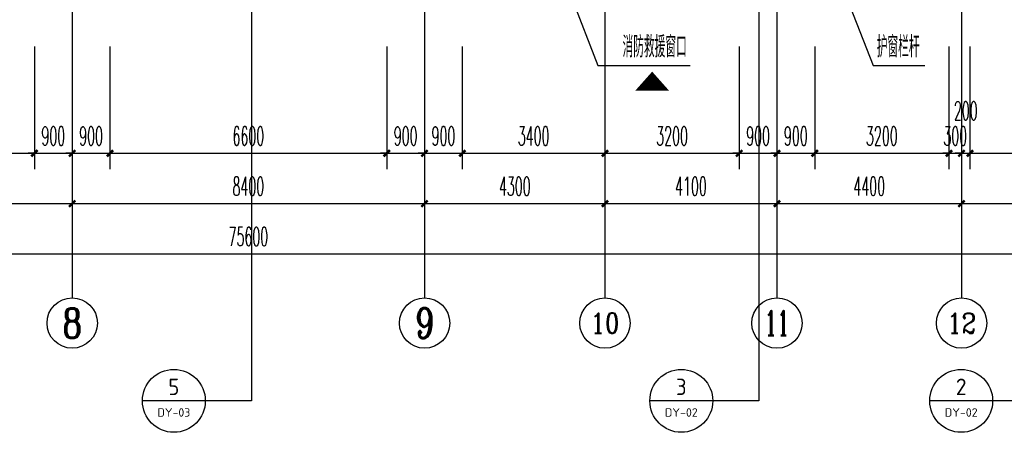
# Model space of a CAD drawing. Extents: x 1779708 to 7299578, y -1121471 to 88434.
# Tile 315 of 656: x 4607716 to 4631186, y -1072048 to -1062206. Entities that reach past the tile are written whole.
import ezdxf
from ezdxf.enums import TextEntityAlignment as Align

# ---------------------------------------------------------------- set-up
doc = ezdxf.new("R2010")
doc.units = 0
doc.header["$LTSCALE"] = 1000
doc.header["$MEASUREMENT"] = 0
doc.linetypes.add('DOTE', pattern=[2.42, 2, -0.2, 0.02, -0.2])
doc.layers.get('0').update_dxf_attribs({"linetype": 'CONTINUOUS'})
doc.layers.get('Defpoints').update_dxf_attribs({"linetype": 'CONTINUOUS'})
for name, color, linetype in [('AXIS', 3, 'CONTINUOUS'), ('AXIS_TEXT', 7, 'CONTINUOUS'), ('DIM_IDEN', 3, 'CONTINUOUS'), ('DIM_LEAD', 3, 'CONTINUOUS'), ('DOTE', 1, 'DOTE'), ('GGSignatureLayer', 7, 'CONTINUOUS'), ('PUB_DIM', 3, 'CONTINUOUS'), ('PUB_TEXT', 7, 'CONTINUOUS'), ('修改', 6, 'CONTINUOUS')]:
    doc.layers.add(name, color=color, linetype=linetype)
doc.styles.add('_TCH_AXIS', font='COMPLEX', dxfattribs={"bigfont": 'GBCBIG'})
doc.styles.add('_TCH_DIM', font='SIMPLEX.shx', dxfattribs={"width": 0.7, "bigfont": 'GBCBIG.shx'})
doc.styles.add('_TCH_DIM_T3', font='SIMPLEX.shx', dxfattribs={"width": 0.494118, "bigfont": 'GBCBIG.shx'})
doc.styles.add('COMPLEX', font='COMPLEX')
doc.styles.get("Standard").update_dxf_attribs({"font": 'GBENOR', "bigfont": 'GBCBIG'})
doc.dimstyles.new('_TCH_ARCH&&150', dxfattribs={"dimtxt": 446.25, "dimasz": 150, "dimexe": 375, "dimexo": 450, "dimgap": 189.375, "dimtad": 1, "dimdec": 0, "dimzin": 0, "dimdsep": 46, "dimtxsty": '_TCH_DIM_T3', "dimblk": 'ARCHTICK', "dimcen": 0.09, "dimdle": 225, "dimclrt": 7, "dimazin": 2, "dimtfac": 1, "dimtdec": 0, "dimtix": 1, "dimtmove": 2, "dimatfit": 3, "dimfxl": 250, "dimtolj": 1, "dimtzin": 0, "dimarcsym": 0})

# ---------------------------------------------------------------- blocks, each defined once
blk = doc.blocks.new('_AXISO')
blk.add_circle((0, 0), 0.5)
at = {"layer": 'AXIS_TEXT', "style": 'COMPLEX', "width": 1.041667}
blk.add_attdef('A', text='', height=0.56, dxfattribs=at).set_placement((-0.25, -0.28), (0.25, -0.28), align=Align.FIT)
blk = doc.blocks.new('_ArchTick')
at = {"color": 0, "linetype": 'ByBlock', "const_width": 0.4}
blk.add_lwpolyline([(-0.5, -0.5), (0.5, 0.5)], dxfattribs=at)
blk = doc.blocks.new('*D6822')
at = {"layer": 'AXIS', "color": 0, "lineweight": -2, "transparency": 16777216}
for p, q in [((9200, 6750), (9200, 1875)), ((84800, 6750), (84800, 1875)), ((8975, 2250), (85025, 2250))]:
    blk.add_line(p, q, dxfattribs=at)
at = {"layer": 'Defpoints', "color": 0, "transparency": 16777216}
for p in [(9200, 7200), (84800, 7200), (84800, 2250)]:
    blk.add_point(p, dxfattribs=at)
at = {"layer": 'AXIS', "color": 0, "lineweight": -2, "transparency": 16777216, "xscale": 150, "yscale": 150, "zscale": 150, "rotation": 180}
blk.add_blockref('_ArchTick', (9200, 2250), dxfattribs=at)
at = {"layer": 'AXIS', "color": 0, "lineweight": -2, "transparency": 16777216, "xscale": 150, "yscale": 150, "zscale": 150}
blk.add_blockref('_ArchTick', (84800, 2250), dxfattribs=at)
at = {"layer": 'AXIS', "color": 7, "transparency": 16777216, "insert": (47000, 2663), "char_height": 446.2, "attachment_point": 5, "style": '_TCH_DIM_T3'}
blk.add_mtext('\\A1;75600', dxfattribs=at)
blk = doc.blocks.new('*D6829')
at = {"layer": 'AXIS', "color": 0, "lineweight": -2, "transparency": 16777216}
for p, q in [((34400, 6750), (34400, 3075)), ((42800, 6750), (42800, 3075)), ((34175, 3450), (43025, 3450))]:
    blk.add_line(p, q, dxfattribs=at)
at = {"layer": 'Defpoints', "color": 0, "transparency": 16777216}
for p in [(34400, 7200), (42800, 7200), (42800, 3450)]:
    blk.add_point(p, dxfattribs=at)
at = {"layer": 'AXIS', "color": 0, "lineweight": -2, "transparency": 16777216, "xscale": 150, "yscale": 150, "zscale": 150, "rotation": 180}
blk.add_blockref('_ArchTick', (34400, 3450), dxfattribs=at)
at = {"layer": 'AXIS', "color": 0, "lineweight": -2, "transparency": 16777216, "xscale": 150, "yscale": 150, "zscale": 150}
blk.add_blockref('_ArchTick', (42800, 3450), dxfattribs=at)
at = {"layer": 'AXIS', "color": 7, "transparency": 16777216, "insert": (38600, 3863), "char_height": 446.2, "attachment_point": 5, "style": '_TCH_DIM_T3'}
blk.add_mtext('\\A1;8400', dxfattribs=at)
blk = doc.blocks.new('*D6830')
at = {"layer": 'AXIS', "color": 0, "lineweight": -2, "transparency": 16777216}
for p, q in [((42800, 6750), (42800, 3075)), ((51200, 6750), (51200, 3075)), ((42575, 3450), (51425, 3450))]:
    blk.add_line(p, q, dxfattribs=at)
at = {"layer": 'Defpoints', "color": 0, "transparency": 16777216}
for p in [(42800, 7200), (51200, 7200), (51200, 3450)]:
    blk.add_point(p, dxfattribs=at)
at = {"layer": 'AXIS', "color": 0, "lineweight": -2, "transparency": 16777216, "xscale": 150, "yscale": 150, "zscale": 150, "rotation": 180}
blk.add_blockref('_ArchTick', (42800, 3450), dxfattribs=at)
at = {"layer": 'AXIS', "color": 0, "lineweight": -2, "transparency": 16777216, "xscale": 150, "yscale": 150, "zscale": 150}
blk.add_blockref('_ArchTick', (51200, 3450), dxfattribs=at)
at = {"layer": 'AXIS', "color": 7, "transparency": 16777216, "insert": (47000, 3863), "char_height": 446.2, "attachment_point": 5, "style": '_TCH_DIM_T3'}
blk.add_mtext('\\A1;8400', dxfattribs=at)
blk = doc.blocks.new('*D6831')
at = {"layer": 'AXIS', "color": 0, "lineweight": -2, "transparency": 16777216}
for p, q in [((51200, 6750), (51200, 3075)), ((55500, 6750), (55500, 3075)), ((50975, 3450), (55725, 3450))]:
    blk.add_line(p, q, dxfattribs=at)
at = {"layer": 'Defpoints', "color": 0, "transparency": 16777216}
for p in [(51200, 7200), (55500, 7200), (55500, 3450)]:
    blk.add_point(p, dxfattribs=at)
at = {"layer": 'AXIS', "color": 0, "lineweight": -2, "transparency": 16777216, "xscale": 150, "yscale": 150, "zscale": 150, "rotation": 180}
blk.add_blockref('_ArchTick', (51200, 3450), dxfattribs=at)
at = {"layer": 'AXIS', "color": 0, "lineweight": -2, "transparency": 16777216, "xscale": 150, "yscale": 150, "zscale": 150}
blk.add_blockref('_ArchTick', (55500, 3450), dxfattribs=at)
at = {"layer": 'AXIS', "color": 7, "transparency": 16777216, "insert": (53350, 3863), "char_height": 446.2, "attachment_point": 5, "style": '_TCH_DIM_T3'}
blk.add_mtext('\\A1;4300', dxfattribs=at)
blk = doc.blocks.new('*D6832')
at = {"layer": 'AXIS', "color": 0, "lineweight": -2, "transparency": 16777216}
for p, q in [((55500, 6750), (55500, 3075)), ((59600, 6750), (59600, 3075)), ((55275, 3450), (59825, 3450))]:
    blk.add_line(p, q, dxfattribs=at)
at = {"layer": 'Defpoints', "color": 0, "transparency": 16777216}
for p in [(55500, 7200), (59600, 7200), (59600, 3450)]:
    blk.add_point(p, dxfattribs=at)
at = {"layer": 'AXIS', "color": 0, "lineweight": -2, "transparency": 16777216, "xscale": 150, "yscale": 150, "zscale": 150, "rotation": 180}
blk.add_blockref('_ArchTick', (55500, 3450), dxfattribs=at)
at = {"layer": 'AXIS', "color": 0, "lineweight": -2, "transparency": 16777216, "xscale": 150, "yscale": 150, "zscale": 150}
blk.add_blockref('_ArchTick', (59600, 3450), dxfattribs=at)
at = {"layer": 'AXIS', "color": 7, "transparency": 16777216, "insert": (57550, 3863), "char_height": 446.2, "attachment_point": 5, "style": '_TCH_DIM_T3'}
blk.add_mtext('\\A1;4100', dxfattribs=at)
blk = doc.blocks.new('*D6833')
at = {"layer": 'AXIS', "color": 0, "lineweight": -2, "transparency": 16777216}
for p, q in [((59600, 6750), (59600, 3075)), ((64000, 6750), (64000, 3075)), ((59375, 3450), (64225, 3450))]:
    blk.add_line(p, q, dxfattribs=at)
at = {"layer": 'Defpoints', "color": 0, "transparency": 16777216}
for p in [(59600, 7200), (64000, 7200), (64000, 3450)]:
    blk.add_point(p, dxfattribs=at)
at = {"layer": 'AXIS', "color": 0, "lineweight": -2, "transparency": 16777216, "xscale": 150, "yscale": 150, "zscale": 150, "rotation": 180}
blk.add_blockref('_ArchTick', (59600, 3450), dxfattribs=at)
at = {"layer": 'AXIS', "color": 0, "lineweight": -2, "transparency": 16777216, "xscale": 150, "yscale": 150, "zscale": 150}
blk.add_blockref('_ArchTick', (64000, 3450), dxfattribs=at)
at = {"layer": 'AXIS', "color": 7, "transparency": 16777216, "insert": (61800, 3863), "char_height": 446.2, "attachment_point": 5, "style": '_TCH_DIM_T3'}
blk.add_mtext('\\A1;4400', dxfattribs=at)
blk = doc.blocks.new('*D6834')
at = {"layer": 'AXIS', "color": 0, "lineweight": -2, "transparency": 16777216}
for p, q in [((64000, 6750), (64000, 3075)), ((68000, 6750), (68000, 3075)), ((63775, 3450), (68225, 3450))]:
    blk.add_line(p, q, dxfattribs=at)
at = {"layer": 'Defpoints', "color": 0, "transparency": 16777216}
for p in [(64000, 7200), (68000, 7200), (68000, 3450)]:
    blk.add_point(p, dxfattribs=at)
at = {"layer": 'AXIS', "color": 0, "lineweight": -2, "transparency": 16777216, "xscale": 150, "yscale": 150, "zscale": 150, "rotation": 180}
blk.add_blockref('_ArchTick', (64000, 3450), dxfattribs=at)
at = {"layer": 'AXIS', "color": 0, "lineweight": -2, "transparency": 16777216, "xscale": 150, "yscale": 150, "zscale": 150}
blk.add_blockref('_ArchTick', (68000, 3450), dxfattribs=at)
at = {"layer": 'AXIS', "color": 7, "transparency": 16777216, "insert": (66000, 3863), "char_height": 446.2, "attachment_point": 5, "style": '_TCH_DIM_T3'}
blk.add_mtext('\\A1;4000', dxfattribs=at)
blk = doc.blocks.new('*D6108')
at = {"layer": 'Defpoints', "color": 0, "transparency": 16777216}
for p in [(4630367, -1062393), (4633267, -1062393), (4633267, -1065393)]:
    blk.add_point(p, dxfattribs=at)
at = {"layer": 'PUB_DIM', "color": 0, "lineweight": -2, "transparency": 16777216}
for p, q in [((4630367, -1062843), (4630367, -1065768)), ((4633267, -1062843), (4633267, -1065768)), ((4630142, -1065393), (4633492, -1065393))]:
    blk.add_line(p, q, dxfattribs=at)
at = {"layer": 'PUB_DIM', "color": 0, "lineweight": -2, "transparency": 16777216, "xscale": 150, "yscale": 150, "zscale": 150, "rotation": 180}
blk.add_blockref('_ArchTick', (4630367, -1065393), dxfattribs=at)
at = {"layer": 'PUB_DIM', "color": 0, "lineweight": -2, "transparency": 16777216, "xscale": 150, "yscale": 150, "zscale": 150}
blk.add_blockref('_ArchTick', (4633267, -1065393), dxfattribs=at)
at = {"layer": 'PUB_DIM', "color": 7, "transparency": 16777216, "insert": (4631817, -1064981), "char_height": 446.2, "attachment_point": 5, "style": '_TCH_DIM_T3'}
blk.add_mtext('\\A1;2900', dxfattribs=at)
blk = doc.blocks.new('*D6109')
at = {"layer": 'Defpoints', "color": 0, "transparency": 16777216}
for p in [(4630167, -1062393), (4630367, -1062393), (4630367, -1065393)]:
    blk.add_point(p, dxfattribs=at)
at = {"layer": 'PUB_DIM', "color": 0, "lineweight": -2, "transparency": 16777216}
for p, q in [((4630167, -1062843), (4630167, -1065768)), ((4630367, -1062843), (4630367, -1065768)), ((4630167, -1065393), (4630017, -1065393)), ((4630167, -1065393), (4630367, -1065393)), ((4630367, -1065393), (4630517, -1065393))]:
    blk.add_line(p, q, dxfattribs=at)
at = {"layer": 'PUB_DIM', "color": 0, "lineweight": -2, "transparency": 16777216, "xscale": 150, "yscale": 150, "zscale": 150}
blk.add_blockref('_ArchTick', (4630167, -1065393), dxfattribs=at)
at = {"layer": 'PUB_DIM', "color": 0, "lineweight": -2, "transparency": 16777216, "xscale": 150, "yscale": 150, "zscale": 150, "rotation": 180}
blk.add_blockref('_ArchTick', (4630367, -1065393), dxfattribs=at)
at = {"layer": 'PUB_DIM', "color": 7, "transparency": 16777216, "insert": (4630267, -1064381), "char_height": 446.2, "attachment_point": 5, "style": '_TCH_DIM_T3'}
blk.add_mtext('\\A1;200', dxfattribs=at)
blk = doc.blocks.new('*D6110')
at = {"layer": 'Defpoints', "color": 0, "transparency": 16777216}
for p in [(4629867, -1062393), (4630167, -1062393), (4630167, -1065393)]:
    blk.add_point(p, dxfattribs=at)
at = {"layer": 'PUB_DIM', "color": 0, "lineweight": -2, "transparency": 16777216}
for p, q in [((4629867, -1062843), (4629867, -1065768)), ((4630167, -1062843), (4630167, -1065768)), ((4629867, -1065393), (4629717, -1065393)), ((4629867, -1065393), (4630167, -1065393)), ((4630167, -1065393), (4630317, -1065393))]:
    blk.add_line(p, q, dxfattribs=at)
at = {"layer": 'PUB_DIM', "color": 0, "lineweight": -2, "transparency": 16777216, "xscale": 150, "yscale": 150, "zscale": 150}
blk.add_blockref('_ArchTick', (4629867, -1065393), dxfattribs=at)
at = {"layer": 'PUB_DIM', "color": 0, "lineweight": -2, "transparency": 16777216, "xscale": 150, "yscale": 150, "zscale": 150, "rotation": 180}
blk.add_blockref('_ArchTick', (4630167, -1065393), dxfattribs=at)
at = {"layer": 'PUB_DIM', "color": 7, "transparency": 16777216, "insert": (4630017, -1064981), "char_height": 446.2, "attachment_point": 5, "style": '_TCH_DIM_T3'}
blk.add_mtext('\\A1;300', dxfattribs=at)
blk = doc.blocks.new('*D6111')
at = {"layer": 'Defpoints', "color": 0, "transparency": 16777216}
for p in [(4626667, -1062393), (4629867, -1062393), (4629867, -1065393)]:
    blk.add_point(p, dxfattribs=at)
at = {"layer": 'PUB_DIM', "color": 0, "lineweight": -2, "transparency": 16777216}
for p, q in [((4626667, -1062843), (4626667, -1065768)), ((4629867, -1062843), (4629867, -1065768)), ((4626442, -1065393), (4630092, -1065393))]:
    blk.add_line(p, q, dxfattribs=at)
at = {"layer": 'PUB_DIM', "color": 0, "lineweight": -2, "transparency": 16777216, "xscale": 150, "yscale": 150, "zscale": 150, "rotation": 180}
blk.add_blockref('_ArchTick', (4626667, -1065393), dxfattribs=at)
at = {"layer": 'PUB_DIM', "color": 0, "lineweight": -2, "transparency": 16777216, "xscale": 150, "yscale": 150, "zscale": 150}
blk.add_blockref('_ArchTick', (4629867, -1065393), dxfattribs=at)
at = {"layer": 'PUB_DIM', "color": 7, "transparency": 16777216, "insert": (4628267, -1064981), "char_height": 446.2, "attachment_point": 5, "style": '_TCH_DIM_T3'}
blk.add_mtext('\\A1;3200', dxfattribs=at)
blk = doc.blocks.new('*D6112')
at = {"layer": 'Defpoints', "color": 0, "transparency": 16777216}
for p in [(4625767, -1062393), (4626667, -1062393), (4626667, -1065393)]:
    blk.add_point(p, dxfattribs=at)
at = {"layer": 'PUB_DIM', "color": 0, "lineweight": -2, "transparency": 16777216}
for p, q in [((4625767, -1062843), (4625767, -1065768)), ((4626667, -1062843), (4626667, -1065768)), ((4625767, -1065393), (4625617, -1065393)), ((4625767, -1065393), (4626667, -1065393)), ((4626667, -1065393), (4626817, -1065393))]:
    blk.add_line(p, q, dxfattribs=at)
at = {"layer": 'PUB_DIM', "color": 0, "lineweight": -2, "transparency": 16777216, "xscale": 150, "yscale": 150, "zscale": 150}
blk.add_blockref('_ArchTick', (4625767, -1065393), dxfattribs=at)
at = {"layer": 'PUB_DIM', "color": 0, "lineweight": -2, "transparency": 16777216, "xscale": 150, "yscale": 150, "zscale": 150, "rotation": 180}
blk.add_blockref('_ArchTick', (4626667, -1065393), dxfattribs=at)
at = {"layer": 'PUB_DIM', "color": 7, "transparency": 16777216, "insert": (4626217, -1064981), "char_height": 446.2, "attachment_point": 5, "style": '_TCH_DIM_T3'}
blk.add_mtext('\\A1;900', dxfattribs=at)
blk = doc.blocks.new('*D6113')
at = {"layer": 'Defpoints', "color": 0, "transparency": 16777216}
for p in [(4624867, -1062393), (4625767, -1062393), (4625767, -1065393)]:
    blk.add_point(p, dxfattribs=at)
at = {"layer": 'PUB_DIM', "color": 0, "lineweight": -2, "transparency": 16777216}
for p, q in [((4624867, -1062843), (4624867, -1065768)), ((4625767, -1062843), (4625767, -1065768)), ((4624867, -1065393), (4624717, -1065393)), ((4624867, -1065393), (4625767, -1065393)), ((4625767, -1065393), (4625917, -1065393))]:
    blk.add_line(p, q, dxfattribs=at)
at = {"layer": 'PUB_DIM', "color": 0, "lineweight": -2, "transparency": 16777216, "xscale": 150, "yscale": 150, "zscale": 150}
blk.add_blockref('_ArchTick', (4624867, -1065393), dxfattribs=at)
at = {"layer": 'PUB_DIM', "color": 0, "lineweight": -2, "transparency": 16777216, "xscale": 150, "yscale": 150, "zscale": 150, "rotation": 180}
blk.add_blockref('_ArchTick', (4625767, -1065393), dxfattribs=at)
at = {"layer": 'PUB_DIM', "color": 7, "transparency": 16777216, "insert": (4625317, -1064981), "char_height": 446.2, "attachment_point": 5, "style": '_TCH_DIM_T3'}
blk.add_mtext('\\A1;900', dxfattribs=at)
blk = doc.blocks.new('*D6114')
at = {"layer": 'Defpoints', "color": 0, "transparency": 16777216}
for p in [(4621667, -1062393), (4624867, -1062393), (4624867, -1065393)]:
    blk.add_point(p, dxfattribs=at)
at = {"layer": 'PUB_DIM', "color": 0, "lineweight": -2, "transparency": 16777216}
for p, q in [((4621667, -1062843), (4621667, -1065768)), ((4624867, -1062843), (4624867, -1065768)), ((4621442, -1065393), (4625092, -1065393))]:
    blk.add_line(p, q, dxfattribs=at)
at = {"layer": 'PUB_DIM', "color": 0, "lineweight": -2, "transparency": 16777216, "xscale": 150, "yscale": 150, "zscale": 150, "rotation": 180}
blk.add_blockref('_ArchTick', (4621667, -1065393), dxfattribs=at)
at = {"layer": 'PUB_DIM', "color": 0, "lineweight": -2, "transparency": 16777216, "xscale": 150, "yscale": 150, "zscale": 150}
blk.add_blockref('_ArchTick', (4624867, -1065393), dxfattribs=at)
at = {"layer": 'PUB_DIM', "color": 7, "transparency": 16777216, "insert": (4623267, -1064981), "char_height": 446.2, "attachment_point": 5, "style": '_TCH_DIM_T3'}
blk.add_mtext('\\A1;3200', dxfattribs=at)
blk = doc.blocks.new('*D6115')
at = {"layer": 'Defpoints', "color": 0, "transparency": 16777216}
for p in [(4618267, -1062393), (4621667, -1062393), (4621667, -1065393)]:
    blk.add_point(p, dxfattribs=at)
at = {"layer": 'PUB_DIM', "color": 0, "lineweight": -2, "transparency": 16777216}
for p, q in [((4618267, -1062843), (4618267, -1065768)), ((4621667, -1062843), (4621667, -1065768)), ((4618042, -1065393), (4621892, -1065393))]:
    blk.add_line(p, q, dxfattribs=at)
at = {"layer": 'PUB_DIM', "color": 0, "lineweight": -2, "transparency": 16777216, "xscale": 150, "yscale": 150, "zscale": 150, "rotation": 180}
blk.add_blockref('_ArchTick', (4618267, -1065393), dxfattribs=at)
at = {"layer": 'PUB_DIM', "color": 0, "lineweight": -2, "transparency": 16777216, "xscale": 150, "yscale": 150, "zscale": 150}
blk.add_blockref('_ArchTick', (4621667, -1065393), dxfattribs=at)
at = {"layer": 'PUB_DIM', "color": 7, "transparency": 16777216, "insert": (4619967, -1064981), "char_height": 446.2, "attachment_point": 5, "style": '_TCH_DIM_T3'}
blk.add_mtext('\\A1;3400', dxfattribs=at)
blk = doc.blocks.new('*D6116')
at = {"layer": 'Defpoints', "color": 0, "transparency": 16777216}
for p in [(4617367, -1062393), (4618267, -1062393), (4618267, -1065393)]:
    blk.add_point(p, dxfattribs=at)
at = {"layer": 'PUB_DIM', "color": 0, "lineweight": -2, "transparency": 16777216}
for p, q in [((4617367, -1062843), (4617367, -1065768)), ((4618267, -1062843), (4618267, -1065768)), ((4617367, -1065393), (4617217, -1065393)), ((4617367, -1065393), (4618267, -1065393)), ((4618267, -1065393), (4618417, -1065393))]:
    blk.add_line(p, q, dxfattribs=at)
at = {"layer": 'PUB_DIM', "color": 0, "lineweight": -2, "transparency": 16777216, "xscale": 150, "yscale": 150, "zscale": 150}
blk.add_blockref('_ArchTick', (4617367, -1065393), dxfattribs=at)
at = {"layer": 'PUB_DIM', "color": 0, "lineweight": -2, "transparency": 16777216, "xscale": 150, "yscale": 150, "zscale": 150, "rotation": 180}
blk.add_blockref('_ArchTick', (4618267, -1065393), dxfattribs=at)
at = {"layer": 'PUB_DIM', "color": 7, "transparency": 16777216, "insert": (4617817, -1064981), "char_height": 446.2, "attachment_point": 5, "style": '_TCH_DIM_T3'}
blk.add_mtext('\\A1;900', dxfattribs=at)
blk = doc.blocks.new('*D6117')
at = {"layer": 'Defpoints', "color": 0, "transparency": 16777216}
for p in [(4616467, -1062393), (4617367, -1062393), (4617367, -1065393)]:
    blk.add_point(p, dxfattribs=at)
at = {"layer": 'PUB_DIM', "color": 0, "lineweight": -2, "transparency": 16777216}
for p, q in [((4616467, -1062843), (4616467, -1065768)), ((4617367, -1062843), (4617367, -1065768)), ((4616467, -1065393), (4616317, -1065393)), ((4616467, -1065393), (4617367, -1065393)), ((4617367, -1065393), (4617517, -1065393))]:
    blk.add_line(p, q, dxfattribs=at)
at = {"layer": 'PUB_DIM', "color": 0, "lineweight": -2, "transparency": 16777216, "xscale": 150, "yscale": 150, "zscale": 150}
blk.add_blockref('_ArchTick', (4616467, -1065393), dxfattribs=at)
at = {"layer": 'PUB_DIM', "color": 0, "lineweight": -2, "transparency": 16777216, "xscale": 150, "yscale": 150, "zscale": 150, "rotation": 180}
blk.add_blockref('_ArchTick', (4617367, -1065393), dxfattribs=at)
at = {"layer": 'PUB_DIM', "color": 7, "transparency": 16777216, "insert": (4616917, -1064981), "char_height": 446.2, "attachment_point": 5, "style": '_TCH_DIM_T3'}
blk.add_mtext('\\A1;900', dxfattribs=at)
blk = doc.blocks.new('*D6118')
at = {"layer": 'Defpoints', "color": 0, "transparency": 16777216}
for p in [(4609867, -1062393), (4616467, -1062393), (4616467, -1065393)]:
    blk.add_point(p, dxfattribs=at)
at = {"layer": 'PUB_DIM', "color": 0, "lineweight": -2, "transparency": 16777216}
for p, q in [((4609867, -1062843), (4609867, -1065768)), ((4616467, -1062843), (4616467, -1065768)), ((4609642, -1065393), (4616692, -1065393))]:
    blk.add_line(p, q, dxfattribs=at)
at = {"layer": 'PUB_DIM', "color": 0, "lineweight": -2, "transparency": 16777216, "xscale": 150, "yscale": 150, "zscale": 150, "rotation": 180}
blk.add_blockref('_ArchTick', (4609867, -1065393), dxfattribs=at)
at = {"layer": 'PUB_DIM', "color": 0, "lineweight": -2, "transparency": 16777216, "xscale": 150, "yscale": 150, "zscale": 150}
blk.add_blockref('_ArchTick', (4616467, -1065393), dxfattribs=at)
at = {"layer": 'PUB_DIM', "color": 7, "transparency": 16777216, "insert": (4613167, -1064981), "char_height": 446.2, "attachment_point": 5, "style": '_TCH_DIM_T3'}
blk.add_mtext('\\A1;6600', dxfattribs=at)
blk = doc.blocks.new('*D6119')
at = {"layer": 'Defpoints', "color": 0, "transparency": 16777216}
for p in [(4608967, -1062393), (4609867, -1062393), (4609867, -1065393)]:
    blk.add_point(p, dxfattribs=at)
at = {"layer": 'PUB_DIM', "color": 0, "lineweight": -2, "transparency": 16777216}
for p, q in [((4608967, -1062843), (4608967, -1065768)), ((4609867, -1062843), (4609867, -1065768)), ((4608967, -1065393), (4608817, -1065393)), ((4608967, -1065393), (4609867, -1065393)), ((4609867, -1065393), (4610017, -1065393))]:
    blk.add_line(p, q, dxfattribs=at)
at = {"layer": 'PUB_DIM', "color": 0, "lineweight": -2, "transparency": 16777216, "xscale": 150, "yscale": 150, "zscale": 150}
blk.add_blockref('_ArchTick', (4608967, -1065393), dxfattribs=at)
at = {"layer": 'PUB_DIM', "color": 0, "lineweight": -2, "transparency": 16777216, "xscale": 150, "yscale": 150, "zscale": 150, "rotation": 180}
blk.add_blockref('_ArchTick', (4609867, -1065393), dxfattribs=at)
at = {"layer": 'PUB_DIM', "color": 7, "transparency": 16777216, "insert": (4609417, -1064981), "char_height": 446.2, "attachment_point": 5, "style": '_TCH_DIM_T3'}
blk.add_mtext('\\A1;900', dxfattribs=at)
blk = doc.blocks.new('*D6120')
at = {"layer": 'Defpoints', "color": 0, "transparency": 16777216}
for p in [(4608067, -1062393), (4608967, -1062393), (4608967, -1065393)]:
    blk.add_point(p, dxfattribs=at)
at = {"layer": 'PUB_DIM', "color": 0, "lineweight": -2, "transparency": 16777216}
for p, q in [((4608067, -1062843), (4608067, -1065768)), ((4608967, -1062843), (4608967, -1065768)), ((4608067, -1065393), (4607917, -1065393)), ((4608067, -1065393), (4608967, -1065393)), ((4608967, -1065393), (4609117, -1065393))]:
    blk.add_line(p, q, dxfattribs=at)
at = {"layer": 'PUB_DIM', "color": 0, "lineweight": -2, "transparency": 16777216, "xscale": 150, "yscale": 150, "zscale": 150}
blk.add_blockref('_ArchTick', (4608067, -1065393), dxfattribs=at)
at = {"layer": 'PUB_DIM', "color": 0, "lineweight": -2, "transparency": 16777216, "xscale": 150, "yscale": 150, "zscale": 150, "rotation": 180}
blk.add_blockref('_ArchTick', (4608967, -1065393), dxfattribs=at)
at = {"layer": 'PUB_DIM', "color": 7, "transparency": 16777216, "insert": (4608517, -1064981), "char_height": 446.2, "attachment_point": 5, "style": '_TCH_DIM_T3'}
blk.add_mtext('\\A1;900', dxfattribs=at)
blk = doc.blocks.new('*D6121')
at = {"layer": 'Defpoints', "color": 0, "transparency": 16777216}
for p in [(4601467, -1062393), (4608067, -1062393), (4608067, -1065393)]:
    blk.add_point(p, dxfattribs=at)
at = {"layer": 'PUB_DIM', "color": 0, "lineweight": -2, "transparency": 16777216}
for p, q in [((4601467, -1062843), (4601467, -1065768)), ((4608067, -1062843), (4608067, -1065768)), ((4601242, -1065393), (4608292, -1065393))]:
    blk.add_line(p, q, dxfattribs=at)
at = {"layer": 'PUB_DIM', "color": 0, "lineweight": -2, "transparency": 16777216, "xscale": 150, "yscale": 150, "zscale": 150, "rotation": 180}
blk.add_blockref('_ArchTick', (4601467, -1065393), dxfattribs=at)
at = {"layer": 'PUB_DIM', "color": 0, "lineweight": -2, "transparency": 16777216, "xscale": 150, "yscale": 150, "zscale": 150}
blk.add_blockref('_ArchTick', (4608067, -1065393), dxfattribs=at)
at = {"layer": 'PUB_DIM', "color": 7, "transparency": 16777216, "insert": (4604767, -1064981), "char_height": 446.2, "attachment_point": 5, "style": '_TCH_DIM_T3'}
blk.add_mtext('\\A1;6600', dxfattribs=at)
blk = doc.blocks.new('A$C159220C3')
at = {"layer": 'AXIS'}
for p, q in [((42800, 7200), (42800, 1200)), ((51200, 7200), (51200, 1200)), ((55500, 7200), (55500, 1200)), ((59600, 7200), (59600, 1200)), ((64000, 7200), (64000, 1200))]:
    blk.add_line(p, q, dxfattribs=at)
at = {"layer": 'DOTE'}
for p, q in [((42800, 149200), (42800, 7200)), ((51200, 149200), (51200, 7200)), ((55500, 149200), (55500, 7200)), ((59600, 149200), (59600, 7200)), ((64000, 149200), (64000, 7200))]:
    blk.add_line(p, q, dxfattribs=at)
at = {"layer": 'AXIS'}
ref = blk.add_blockref('_AXISO', (42800, 600), dxfattribs=dict(at, xscale=1200, yscale=1200, zscale=1200))
ref.add_attrib('A', '8', dxfattribs={"layer": 'AXIS_TEXT', "height": 698.9, "style": '_TCH_AXIS'}).set_placement((42567, 250.5), (43033, 250.5), align=Align.FIT)
ref = blk.add_blockref('_AXISO', (51200, 600), dxfattribs=dict(at, xscale=1200, yscale=1200, zscale=1200))
ref.add_attrib('A', '9', dxfattribs={"layer": 'AXIS_TEXT', "height": 714.2, "style": '_TCH_AXIS', "width": 0.928571}).set_placement((50978.9, 242.9), (51421.1, 242.9), align=Align.FIT)
ref = blk.add_blockref('_AXISO', (55500, 600), dxfattribs=dict(at, xscale=1200, yscale=1200, zscale=1200))
ref.add_attrib('A', '10', dxfattribs={"layer": 'AXIS_TEXT', "height": 481.71, "style": '_TCH_AXIS', "width": 1.034483}).set_placement((55155.9, 359.1), (55844.1, 359.1), align=Align.FIT)
ref = blk.add_blockref('_AXISO', (59600, 600), dxfattribs=dict(at, xscale=1200, yscale=1200, zscale=1200))
ref.add_attrib('A', '11', dxfattribs={"layer": 'AXIS_TEXT', "height": 593.97, "style": '_TCH_AXIS', "width": 0.875}).set_placement((59303, 303), (59897, 303), align=Align.FIT)
ref = blk.add_blockref('_AXISO', (64000, 600), dxfattribs=dict(at, xscale=1200, yscale=1200, zscale=1200))
ref.add_attrib('A', '12', dxfattribs={"layer": 'AXIS_TEXT', "height": 481.71, "style": '_TCH_AXIS', "width": 1.034483}).set_placement((63655.9, 359.1), (64344.1, 359.1), align=Align.FIT)
for p1, p2, distance, picture, middle in [((9200, 7200), (84800, 7200), -4950, '*D6822', (47000, 2662.5)), ((34400, 7200), (42800, 7200), -3750, '*D6829', (38600, 3862.5)), ((42800, 7200), (51200, 7200), -3750, '*D6830', (47000, 3862.5)), ((51200, 7200), (55500, 7200), -3750, '*D6831', (53350, 3862.5)), ((55500, 7200), (59600, 7200), -3750, '*D6832', (57550, 3862.5)), ((59600, 7200), (64000, 7200), -3750, '*D6833', (61800, 3862.5)), ((64000, 7200), (68000, 7200), -3750, '*D6834', (66000, 3862.5))]:
    dim = blk.add_aligned_dim(p1=p1, p2=p2, distance=distance, dimstyle='_TCH_ARCH&&150', dxfattribs=at)
    dim.commit()
    dim.dimension.update_dxf_attribs({"geometry": picture, "text_midpoint": middle})

msp = doc.modelspace()

# ---------------------------------------------------------------- linework, layer by layer
at = {"layer": 'DIM_IDEN'}
for p, q in [((4613238.5, -1060488.1), (4613238.5, -1071298)), ((4625334.5, -1060488.1), (4625334.5, -1071298)), ((4612140.9, -1071298), (4610640.9, -1071298)), ((4613238.5, -1071298), (4612140.9, -1071298)), ((4624236.9, -1071298), (4622736.9, -1071298)), ((4625334.5, -1071298), (4624236.9, -1071298)), ((4630908.4, -1071298), (4629408.4, -1071298)), ((4632006, -1071298), (4630908.4, -1071298))]:
    msp.add_line(p, q, dxfattribs=at)
for centre in [(4611390.9, -1071298), (4623486.9, -1071298), (4630158.4, -1071298)]:
    msp.add_circle(centre, 750, dxfattribs=at)
at = {"layer": 'DIM_LEAD'}
for p, q in [((4626975.3, -1060513.3), (4628057, -1063297.2)), ((4620489.9, -1060710), (4621498.8, -1063297.2)), ((4621498.8, -1063297.2), (4623701.6, -1063297.2)), ((4628057, -1063297.2), (4629292.2, -1063297.2))]:
    msp.add_line(p, q, dxfattribs=at)
at = {"layer": 'GGSignatureLayer'}
msp.add_lwpolyline([(4622792.3, -1063446, 0, 800, 0), (4622792.3, -1063895.8, 800, 800, 0)], format="xyseb", dxfattribs=at)

# ---------------------------------------------------------------- block references
at = {"layer": '修改'}
msp.add_blockref('A$C159220C3', (4566167.1, -1070043.3), dxfattribs=at)

# ---------------------------------------------------------------- texts
at = {"layer": 'PUB_TEXT', "color": 7, "style": '_TCH_DIM', "width": 0.7}
for s, p in [('消防救援窗口', (4622085.9, -1063106.2)), ('护窗栏杆', (4628145.6, -1063106.2))]:
    msp.add_text(s, height=506.38, dxfattribs=at).set_placement(p)
at = {"layer": 'PUB_TEXT', "color": 7}
for s, height, width, p, p2 in [('5', 391.8, 0.996601, (4611261.5, -1071159.3), (4611520.4, -1071159.3)), ('3', 392.8, 0.978638, (4623361, -1071159.4), (4623612.7, -1071159.4)), ('2', 391.9, 0.995924, (4630029.1, -1071159.3), (4630287.6, -1071159.3)), ('DY-03', 201.97, 1.022865, (4610999.6, -1071675.1), (4611782.3, -1071675.1)), ('DY-02', 201.87, 1.026321, (4623095.5, -1071675.1), (4623878.3, -1071675.1)), ('DY-02', 201.87, 1.026321, (4629767, -1071675.1), (4630549.8, -1071675.1))]:
    msp.add_text(s, height=height, dxfattribs=dict(at, width=width)).set_placement(p, p2, align=Align.FIT)

# ---------------------------------------------------------------- dimensions: what is measured, and where the dimension line sits
at = {"layer": 'PUB_DIM'}
for p1, p2, picture, middle in [((4601467.1, -1062393.3), (4608067.1, -1062393.3), '*D6121', (4604767.1, -1064980.8)), ((4608067.1, -1062393.3), (4608967.1, -1062393.3), '*D6120', (4608517.1, -1064980.8)), ((4608967.1, -1062393.3), (4609867.1, -1062393.3), '*D6119', (4609417.1, -1064980.8)), ((4609867.1, -1062393.3), (4616467.1, -1062393.3), '*D6118', (4613167.1, -1064980.8)), ((4616467.1, -1062393.3), (4617367.1, -1062393.3), '*D6117', (4616917.1, -1064980.8)), ((4617367.1, -1062393.3), (4618267.1, -1062393.3), '*D6116', (4617817.1, -1064980.8)), ((4618267.1, -1062393.3), (4621667.1, -1062393.3), '*D6115', (4619967.1, -1064980.8)), ((4621667.1, -1062393.3), (4624867.1, -1062393.3), '*D6114', (4623267.1, -1064980.8)), ((4624867.1, -1062393.3), (4625767.1, -1062393.3), '*D6113', (4625317.1, -1064980.8)), ((4625767.1, -1062393.3), (4626667.1, -1062393.3), '*D6112', (4626217.1, -1064980.8)), ((4626667.1, -1062393.3), (4629867.1, -1062393.3), '*D6111', (4628267.1, -1064980.8)), ((4629867.1, -1062393.3), (4630167.1, -1062393.3), '*D6110', (4630017.1, -1064980.8)), ((4630367.1, -1062393.3), (4633267.1, -1062393.3), '*D6108', (4631817.1, -1064980.8))]:
    dim = msp.add_aligned_dim(p1=p1, p2=p2, distance=-3000, dimstyle='_TCH_ARCH&&150', dxfattribs=at)
    dim.commit()
    dim.dimension.update_dxf_attribs({"geometry": picture, "text_midpoint": middle})
dim = msp.add_linear_dim(base=(4630367.1, -1065393.3), p1=(4630167.1, -1062393.3), p2=(4630367.1, -1062393.3), angle=0, dimstyle='_TCH_ARCH&&150', dxfattribs=at)
dim.commit()
dim.dimension.update_dxf_attribs({"geometry": '*D6109', "text_midpoint": (4630267.1, -1064380.8), "dimtype": 161})

doc.saveas('drawing.dxf')
